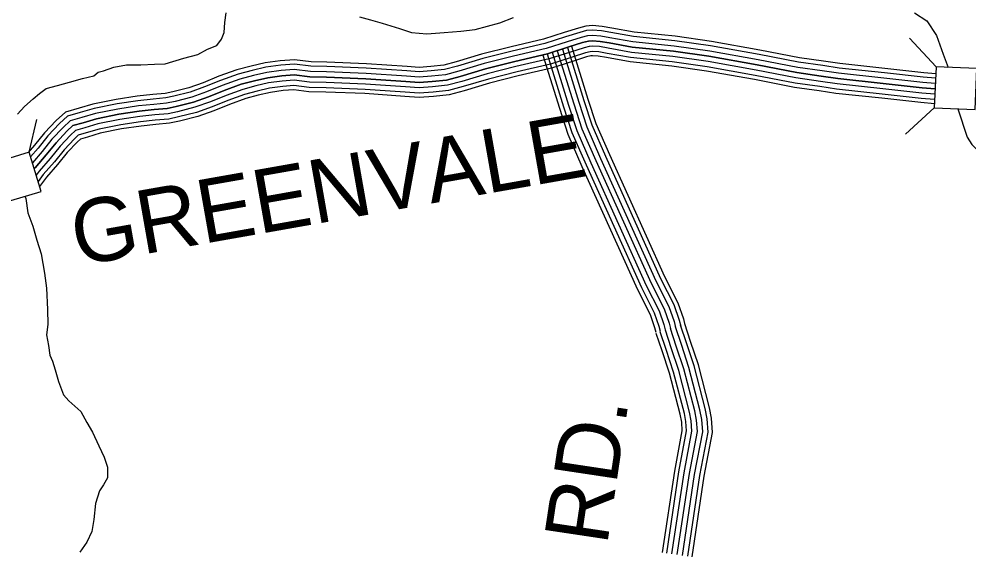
# Model space of a CAD drawing. Extents: x 1788175 to 1969470, y 584502 to 738744.
# Drawn here: x 1897698 to 1903218, y 605538 to 608620 of the extents above; entities that cross this region are included whole.
import ezdxf

# ---------------------------------------------------------------- set-up
doc = ezdxf.new("R2010")
doc.units = 0
for name, color, linetype in [('DESIGN - ROW - Right-of-Way and Easement Labels', 7, 'Continuous'), ('DESIGN - TRANSPORTATION - Text', 7, 'Continuous'), ('SURVEY - CONTOURS - Index with Text', 7, 'Continuous'), ('SURVEY - DRAINAGE - Storm Sewer', 7, 'Continuous'), ('SURVEY - TRANSPORTATION - Roads', 7, 'Continuous')]:
    doc.layers.add(name, color=color, linetype=linetype)

msp = doc.modelspace()

# ---------------------------------------------------------------- linework, layer by layer
at = {"layer": 'DESIGN - TRANSPORTATION - Text'}
for points in [[(1897689.4, 608065.9), (1897730.8, 608110.5), (1897780.2, 608155.3), (1897817.7, 608187.9), (1897857.3, 608216.5), (1897923.1, 608233.4), (1897992.8, 608252.4), (1898068.4, 608273.5), (1898134.2, 608290.5), (1898159.9, 608310.9), (1898189.8, 608319.3), (1898249.4, 608340.2), (1898323.2, 608353.3), (1898407.1, 608354.4), (1898487, 608357.6), (1898549, 608360.5), (1898656.5, 608392), (1898738.1, 608413.2), (1898795.7, 608444.1), (1898849.3, 608466.9), (1898876.8, 608503.3), (1898892.3, 608541.6), (1898895.6, 608599.7), (1898902.8, 608655.9)], [(1902906.4, 608655.3), (1902978.4, 608610.4), (1903035.3, 608523.9)], [(1899678.6, 608632.8), (1899742.8, 608615.7), (1899811, 608596.7), (1899911.3, 608564.1), (1899981.6, 608541), (1900069.6, 608534.3), (1900171.4, 608541.7), (1900269.2, 608549.1), (1900351.1, 608558.3), (1900494.4, 608598.4), (1900574, 608629.5)], [(1903035.3, 608523.9), (1903072.6, 608416.3), (1903102, 608338.9)], [(1903158.8, 608098.7), (1903214, 607933.2), (1903239.3, 607891), (1903281.5, 607848.9), (1903357.4, 607798.3), (1903424.8, 607756.1), (1903450.1, 607747.7), (1903492.3, 607730.8), (1903568.2, 607697.1), (1903694.7, 607654.9)], [(1897733, 607589.2), (1897737.4, 607577.1), (1897750.4, 607493.1), (1897779.4, 607415.3), (1897802.5, 607333.5), (1897827.5, 607253.7), (1897846.9, 607141.7), (1897858, 607055.7), (1897863.6, 606931.6), (1897866.7, 606843.4), (1897859.4, 606783.2)], [(1897859.4, 606783.2), (1897869.6, 606722.2), (1897878, 606664.2), (1897894.2, 606630.3), (1897908.5, 606580.3), (1897929, 606512.4), (1897957.5, 606434.6), (1897987.7, 606398.8), (1898058.1, 606337.2), (1898092.5, 606273.4), (1898126.9, 606217.6), (1898163.4, 606137.8), (1898193.8, 606072), (1898214.2, 606014.1), (1898212.6, 605952), (1898190.9, 605911.8), (1898167.2, 605875.6), (1898143.7, 605803.4), (1898134.4, 605709.3), (1898122.9, 605639.1), (1898093.3, 605576.9), (1898051.8, 605518.5)]]:
    msp.add_lwpolyline(points, dxfattribs=at)
at = {"layer": 'SURVEY - CONTOURS - Index with Text'}
for points in [[(1903030.2, 608301.7), (1902960.4, 608307.9), (1902734.8, 608332.6), (1902472.3, 608360.7), (1902377.5, 608375.2), (1902237, 608394.9), (1902008, 608439.4), (1901725.2, 608489.9), (1901515.5, 608519.5), (1901276.9, 608543.9), (1901145.7, 608567.5), (1901089.3, 608577.5), (1901033.2, 608581.8), (1900995.2, 608578.1), (1900952.4, 608567.4), (1900869.9, 608541.3), (1900749.6, 608502.6), (1900561, 608458.4), (1900389, 608415.3), (1900241, 608371), (1900169, 608351.9), (1900093.5, 608343.6), (1900025.2, 608339), (1899955.2, 608343.6), (1899719.8, 608360.3), (1899489.8, 608369.2), (1899397.1, 608371.7), (1899300.7, 608382.9), (1899217.8, 608377.1), (1899129.3, 608365.1), (1899047.9, 608346.7), (1898965.1, 608324.2), (1898860.5, 608286.9), (1898769, 608249.6), (1898687.1, 608220.3)], [(1903029.1, 608275.9), (1902957.8, 608282.3), (1902732.1, 608307.1), (1902469, 608335.2), (1902373.8, 608349.7), (1902232.8, 608369.6), (1902003.3, 608414.1), (1901721.1, 608464.5), (1901512.4, 608493.9), (1901273.3, 608518.4), (1901141.2, 608542.2), (1901086, 608552), (1901033.5, 608556), (1900999.6, 608552.7), (1900959.4, 608542.6), (1900877.8, 608516.8), (1900756.5, 608477.8), (1900567.1, 608433.4), (1900395.8, 608390.5), (1900248, 608346.2), (1900173.7, 608326.5), (1900095.8, 608318), (1900025.2, 608313.3), (1899953.4, 608317.9), (1899718.4, 608334.7), (1899488.9, 608343.5), (1899395.3, 608346.1), (1899300.1, 608357.1), (1899220.4, 608351.6), (1899133.9, 608339.7), (1899054.1, 608321.7), (1898972.8, 608299.6), (1898869.7, 608262.9), (1898778.2, 608225.5), (1898694.6, 608195.7)], [(1897787.2, 607748.8), (1897791.7, 607754.7), (1897856.7, 607829.7), (1897913.8, 607900.6), (1897976.9, 607967.6), (1898012.5, 608000.2), (1898072.3, 608017.1), (1898150, 608040.2), (1898279.6, 608066.1), (1898397.4, 608083.8), (1898485.3, 608093), (1898561.2, 608100.1), (1898613.1, 608110.9), (1898712.7, 608136.3), (1898800.3, 608167.6), (1898891.8, 608205), (1898991.4, 608240.4), (1899069.1, 608261.6), (1899144.9, 608278.7), (1899226.8, 608289.8), (1899298.7, 608294.9), (1899390.8, 608284.2), (1899486.9, 608281.5), (1899715, 608272.7), (1899949.2, 608256), (1900025.3, 608251.1), (1900101.2, 608256.2), (1900185.1, 608265.4), (1900264.8, 608286.6), (1900412.2, 608330.7), (1900581.7, 608373.2), (1900773.1, 608418), (1900896.6, 608457.8), (1900976.3, 608483), (1901010.2, 608491.4), (1901034.1, 608493.8), (1901078.2, 608490.4), (1901130.3, 608481.1), (1901264.6, 608457), (1901504.9, 608432.4), (1901711.3, 608403.3), (1901992, 608353.2), (1902222.6, 608308.4), (1902364.8, 608288.4), (1902461, 608273.7), (1902725.4, 608245.4), (1902951.7, 608220.6), (1903026.5, 608213.9)], [(1903027.8, 608244.9), (1902954.8, 608251.5), (1902728.7, 608276.2), (1902465, 608304.5), (1902369.3, 608319), (1902227.7, 608339), (1901997.7, 608383.7), (1901716.2, 608433.9), (1901508.7, 608463.2), (1901269, 608487.7), (1901135.8, 608511.7), (1901082.1, 608521.2), (1901033.8, 608524.9), (1901004.9, 608522.1), (1900967.8, 608512.8), (1900887.2, 608487.3), (1900764.8, 608447.9), (1900574.4, 608403.3), (1900404, 608360.6), (1900256.4, 608316.4), (1900179.4, 608296), (1900098.5, 608287.1), (1900025.2, 608282.2), (1899951.3, 608287), (1899716.7, 608303.7), (1899487.9, 608312.5), (1899393, 608315.1), (1899299.4, 608326), (1899223.6, 608320.7), (1899139.4, 608309.2), (1899061.6, 608291.7), (1898982.1, 608270), (1898880.8, 608233.9), (1898789.3, 608196.6), (1898703.7, 608166)], [(1903026.5, 608213.9), (1902951.7, 608220.6), (1902725.4, 608245.4), (1902461, 608273.7), (1902364.8, 608288.4), (1902222.6, 608308.4), (1901992, 608353.2), (1901711.3, 608403.3), (1901504.9, 608432.4), (1901264.6, 608457), (1901130.3, 608481.1), (1901078.2, 608490.4), (1901034.1, 608493.8), (1901010.2, 608491.4), (1900976.3, 608483), (1900896.6, 608457.8), (1900773.1, 608418), (1900581.7, 608373.2), (1900412.2, 608330.7), (1900264.8, 608286.6), (1900185.1, 608265.4), (1900101.2, 608256.2), (1900025.3, 608251.1), (1899949.2, 608256), (1899715, 608272.7), (1899486.9, 608281.5), (1899390.8, 608284.2), (1899298.7, 608294.9), (1899226.8, 608289.8), (1899144.9, 608278.7), (1899069.1, 608261.6), (1898991.4, 608240.4), (1898891.8, 608205), (1898800.3, 608167.6), (1898712.7, 608136.3)], [(1903025.2, 608182.9), (1902948.6, 608189.8), (1902722, 608214.6), (1902457, 608243), (1902360.3, 608257.7), (1902217.4, 608277.8), (1901986.3, 608322.7), (1901706.4, 608372.6), (1901501.2, 608401.6), (1901260.3, 608426.3), (1901124.9, 608450.6), (1901074.3, 608459.6), (1901034.5, 608462.7), (1901015.5, 608460.8), (1900984.7, 608453.1), (1900906, 608428.2), (1900781.4, 608388.1), (1900589, 608343.1), (1900420.5, 608300.8), (1900273.2, 608256.7), (1900190.8, 608234.8), (1900103.9, 608225.3), (1900025.3, 608220.1), (1899947.1, 608225.1), (1899713.3, 608241.8), (1899485.8, 608250.5), (1899388.6, 608253.2), (1899298, 608263.7), (1899229.9, 608259), (1899150.4, 608248.1), (1899076.6, 608231.5), (1899000.7, 608210.8), (1898902.9, 608176), (1898811.4, 608138.7), (1898721.8, 608106.7)], [(1903023.9, 608151.9), (1902945.6, 608158.9), (1902718.7, 608183.8), (1902453, 608212.2), (1902355.8, 608227), (1902212.3, 608247.2), (1901980.6, 608292.2), (1901701.5, 608342), (1901497.5, 608370.8), (1901256, 608395.6), (1901119.4, 608420.1), (1901070.4, 608428.8), (1901034.8, 608431.6), (1901020.8, 608430.2), (1900993.2, 608423.3), (1900915.5, 608398.7), (1900789.7, 608358.2), (1900596.3, 608312.9), (1900428.7, 608270.9), (1900281.7, 608226.9), (1900196.5, 608204.3), (1900106.7, 608194.4), (1900025.3, 608189), (1899945, 608194.2), (1899711.6, 608210.8), (1899484.8, 608219.6), (1899386.4, 608222.3), (1899297.3, 608232.6), (1899233.1, 608228.1), (1899155.9, 608217.6), (1899084.1, 608201.4), (1899010, 608181.2), (1898914, 608147), (1898822.5, 608109.7), (1898730.9, 608077)], [(1903022.8, 608127.2), (1902943.1, 608134.3), (1902716, 608159.2), (1902449.9, 608187.7), (1902352.3, 608202.6), (1902208.2, 608222.8), (1901976.1, 608267.9), (1901697.7, 608317.6), (1901494.5, 608346.3), (1901252.5, 608371.1), (1901115.1, 608395.8), (1901067.3, 608404.3), (1901035, 608406.7), (1901025, 608405.8), (1900999.9, 608399.5), (1900923, 608375.2), (1900796.3, 608334.3), (1900602.1, 608288.9), (1900435.2, 608247.1), (1900288.4, 608203.1), (1900201, 608179.9), (1900108.8, 608169.8), (1900025.4, 608164.2), (1899943.3, 608169.5), (1899710.2, 608186.1), (1899484, 608194.9), (1899384.6, 608197.6), (1899296.7, 608207.8), (1899235.7, 608203.5), (1899160.3, 608193.2), (1899090, 608177.4), (1899017.4, 608157.6), (1898922.8, 608123.9), (1898831.3, 608086.6), (1898738.1, 608053.3)], [(1898687.1, 608220.3), (1898593.3, 608196.4), (1898548.2, 608187), (1898476.6, 608180.3), (1898386.3, 608170.8), (1898264.5, 608152.5), (1898128.8, 608125.4), (1898047.8, 608101.3), (1897968.6, 608079), (1897915.3, 608030.2), (1897847.6, 607958.3), (1897789.4, 607886), (1897752.1, 607843)], [(1898694.6, 608195.7), (1898599.1, 608171.3), (1898552, 608161.5), (1898479.2, 608154.7), (1898389.6, 608145.3), (1898269, 608127.2), (1898135, 608100.4), (1898055, 608076.6), (1897981.5, 608055.9), (1897933.4, 608011.8), (1897867, 607941.4), (1897809.1, 607869.5), (1897765.9, 607819.6)], [(1898703.7, 608166), (1898606.1, 608141.1), (1898556.6, 608130.8), (1898482.2, 608123.9), (1898393.5, 608114.5), (1898274.3, 608096.6), (1898142.5, 608070.3), (1898063.6, 608046.8), (1897997, 608028), (1897955.1, 607989.7), (1897890.4, 607921), (1897832.9, 607849.6), (1897776.4, 607784.5)], [(1898712.7, 608136.3), (1898613.1, 608110.9), (1898561.2, 608100.1), (1898485.3, 608093), (1898397.4, 608083.8), (1898279.6, 608066.1), (1898150, 608040.2), (1898072.3, 608017.1), (1898012.5, 608000.2), (1897976.9, 607967.6), (1897913.8, 607900.6), (1897856.7, 607829.7), (1897791.7, 607754.7), (1897787.1, 607748.8)], [(1898721.8, 608106.7), (1898620, 608080.7), (1898565.8, 608069.4), (1898488.4, 608062.2), (1898401.3, 608053), (1898285, 608035.5), (1898157.4, 608010.1), (1898080.9, 607987.3), (1898028, 607972.4), (1897998.7, 607945.5), (1897937.2, 607880.3), (1897880.5, 607809.9), (1897815.7, 607735.2), (1897798.2, 607712.1)], [(1898730.9, 608077), (1898627, 608050.4), (1898570.4, 608038.7), (1898491.4, 608031.3), (1898405.3, 608022.3), (1898290.3, 608005), (1898164.9, 607980), (1898089.5, 607957.5), (1898043.5, 607944.5), (1898020.4, 607923.4), (1897960.6, 607859.9), (1897904.3, 607790), (1897839.8, 607715.6), (1897809.2, 607675.3)], [(1898738.1, 608053.3), (1898632.6, 608026.4), (1898574.1, 608014.2), (1898493.9, 608006.7), (1898408.4, 607997.7), (1898294.6, 607980.6), (1898170.9, 607955.9), (1898096.4, 607933.8), (1898055.8, 607922.3), (1898037.8, 607905.8), (1897979.2, 607843.6), (1897923.2, 607774.1), (1897859, 607700), (1897818, 607646.1)]]:
    msp.add_lwpolyline(points, dxfattribs=at)
at = {"layer": 'SURVEY - DRAINAGE - Storm Sewer'}
for p, q in [((1903032, 608341.9), (1902878.4, 608509.2)), ((1903021.9, 608104.5), (1902854.6, 607950.8)), ((1897758.3, 607844.9), (1897803.1, 608034.9))]:
    msp.add_line(p, q, dxfattribs=at)
for points in [[(1903269.4, 608331.8), (1903031.9, 608341.9), (1903021.9, 608104.5), (1903259.2, 608094.4)], [(1897758.3, 607844.9), (1897530.7, 607776.5), (1897599.1, 607549), (1897826.6, 607617.3)]]:
    msp.add_lwpolyline(points, close=True, dxfattribs=at)
at = {"layer": 'SURVEY - TRANSPORTATION - Roads'}
for points in [[(1900829.2, 608436.1), (1900924.9, 608127.7), (1900972.8, 607982.2), (1901053.1, 607797), (1901374.4, 607084.6), (1901450.3, 606935.4), (1901479.4, 606851.7), (1901487.3, 606819.5)], [(1900829.2, 608436.1), (1900924.9, 608127.7), (1900972.8, 607982.2), (1901053.1, 607797), (1901374.4, 607084.6), (1901450.3, 606935.4), (1901479.4, 606851.7), (1901487.3, 606819.5)], [(1900858.9, 608445.2), (1900954.4, 608137.1), (1901001.8, 607993.2), (1901081.5, 607809.6), (1901402.3, 607098), (1901478.9, 606947.6), (1901509.1, 606860.5), (1901517.4, 606826.9)], [(1900888.5, 608454.4), (1900983.9, 608146.6), (1901030.8, 608004.3), (1901109.8, 607822.1), (1901430.3, 607111.4), (1901507.5, 606959.8), (1901538.9, 606869.3), (1901547.5, 606834.2)], [(1900912.1, 608461.7), (1901007.5, 608154.1), (1901053.9, 608013.1), (1901132.4, 607832.1), (1901452.6, 607122.1), (1901530.3, 606969.5), (1901562.6, 606876.3), (1901571.5, 606840.1)], [(1900745.5, 608410.1), (1900841.3, 608101), (1900890.7, 607950.9), (1900972.9, 607761.5), (1901295.2, 607046.6), (1901369.4, 606901), (1901395.2, 606826.9), (1901402.1, 606798.6)], [(1900770, 608417.7), (1900865.8, 608108.8), (1900914.8, 607960.1), (1900996.4, 607772), (1901318.4, 607057.8), (1901393.1, 606911.1), (1901419.8, 606834.1), (1901427, 606804.8)], [(1900799.6, 608426.9), (1900895.3, 608118.3), (1900943.8, 607971.1), (1901024.8, 607784.5), (1901346.4, 607071.2), (1901421.7, 606923.3), (1901449.6, 606842.9), (1901457.2, 606812.1)], [(1901588.2, 605496), (1901658.7, 605965.6), (1901706.2, 606216.8), (1901700.9, 606294.5), (1901689.5, 606354.2), (1901625, 606602.5), (1901580.3, 606736.5), (1901546.1, 606839.1)], [(1901613.6, 605492.1), (1901684, 605961.3), (1901732.1, 606215.2), (1901726.5, 606297.8), (1901714.6, 606359.8), (1901649.6, 606609.8), (1901604.7, 606744.6), (1901570.5, 606847.2)], [(1901441.1, 605518), (1901512, 605990.5), (1901556.5, 606225.7), (1901553.2, 606275.4), (1901544.3, 606321.4), (1901482.3, 606560.2), (1901439.2, 606689.4), (1901405, 606792.1)], [(1901465.5, 605514.3), (1901536.4, 605986.4), (1901581.4, 606224.3), (1901577.7, 606278.6), (1901568.5, 606326.8), (1901506, 606567.2), (1901462.7, 606697.2), (1901428.4, 606799.9)], [(1901496.2, 605509.7), (1901567, 605981.2), (1901612.6, 606222.4), (1901608.5, 606282.6), (1901598.7, 606333.7), (1901535.7, 606576.1), (1901492.1, 606707), (1901457.9, 606809.7)], [(1901526.8, 605505.1), (1901597.5, 605976), (1901643.8, 606220.5), (1901639.3, 606286.5), (1901629, 606340.5), (1901565.5, 606584.9), (1901521.5, 606716.8), (1901487.3, 606819.5)], [(1901526.8, 605505.1), (1901597.5, 605976), (1901643.8, 606220.5), (1901639.3, 606286.5), (1901629, 606340.5), (1901565.5, 606584.9), (1901521.5, 606716.8), (1901487.3, 606819.5)], [(1901557.5, 605500.5), (1901628.1, 605970.8), (1901675, 606218.6), (1901670.1, 606290.5), (1901659.2, 606347.3), (1901595.2, 606593.7), (1901550.9, 606726.6), (1901516.7, 606829.3)]]:
    msp.add_lwpolyline(points, dxfattribs=at)

# ---------------------------------------------------------------- texts
at = {"layer": 'DESIGN - ROW - Right-of-Way and Easement Labels'}
for s, rotation, p in [('GREENVALE', 10.0182, (1898037.4, 607183)), ('RD.', 81.463, (1901118.2, 605553.4))]:
    msp.add_text(s, height=370, rotation=rotation, dxfattribs=at).set_placement(p)

doc.saveas('drawing.dxf')
